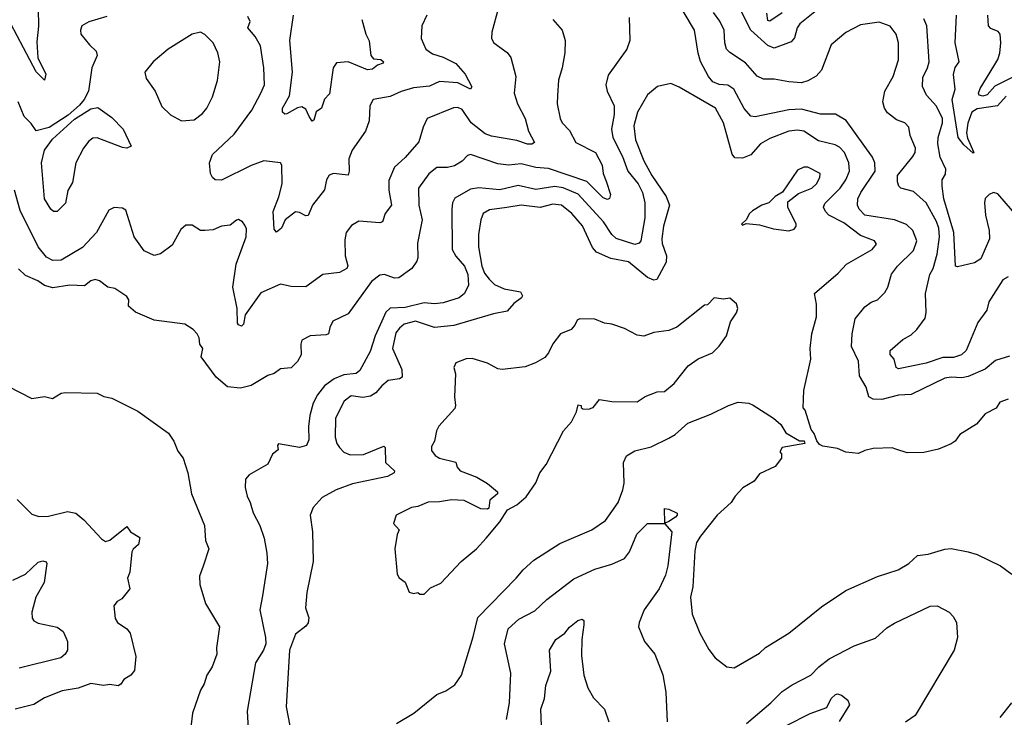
# Model space of a CAD drawing. Extents: x 1603745 to 1745082, y 385868 to 533966.
# Tile 313 of 646: x 1715348 to 1720016, y 413036 to 416344. Entities that reach past the tile are written whole.
import ezdxf

# ---------------------------------------------------------------- set-up
doc = ezdxf.new("R2010")
doc.units = 0

msp = doc.modelspace()

# ---------------------------------------------------------------- linework, layer by layer
at = {"layer": '0CON20XD'}
for points in [[(1715435.4, 416395), (1715437, 416313), (1715428.9, 416238.9), (1715433.6, 416163.6), (1715471.9, 416085), (1715465, 416057.5), (1715425, 416097.5), (1715305.3, 416325)], [(1717615.7, 416395.7), (1717585.7, 416285), (1717584.4, 416255), (1717595.8, 416235), (1717658.6, 416188.6), (1717676.4, 416165), (1717700.5, 416075), (1717692, 415995), (1717707.8, 415945), (1717745, 415876.2), (1717760, 415815), (1717788.7, 415761.3), (1717776.3, 415753.7), (1717755.5, 415754.5), (1717705, 415771.8), (1717585, 415791.9), (1717555, 415802.1), (1717488.6, 415855), (1717445, 415918.9), (1717425, 415928.2), (1717405, 415926.5), (1717280, 415875), (1717260, 415835), (1717240.6, 415765), (1717175, 415690), (1717125, 415644.3), (1717098.3, 415581.7), (1717097.5, 415535), (1717110.6, 415465), (1717081.1, 415425), (1717068.1, 415385), (1717055, 415380.3), (1716955, 415389.1), (1716921.1, 415368.9), (1716895.6, 415335), (1716889.1, 415300.9), (1716890.9, 415225), (1716903, 415177), (1716899.2, 415165), (1716864.7, 415145.3), (1716785, 415135.5), (1716705, 415077.1), (1716635, 415078.1), (1716585, 415089.4), (1716490.5, 415049.5), (1716416.7, 414945), (1716409.2, 414900.8), (1716399.3, 414890.7), (1716385, 414896.7), (1716380.8, 414905), (1716378.5, 414975), (1716357.8, 415075), (1716373.6, 415185), (1716421.8, 415315), (1716422.7, 415352.7), (1716415, 415370), (1716403.8, 415385), (1716385, 415395.8), (1716375, 415394), (1716345, 415369.2), (1716305, 415365.7), (1716265, 415347.5), (1716225, 415344), (1716204.4, 415344.4), (1716165, 415369.4), (1716135, 415370), (1716111.3, 415348.7), (1716071.2, 415275), (1716015.6, 415234.4), (1715985, 415226), (1715937.9, 415247.9), (1715890.6, 415315), (1715850.5, 415440.5), (1715835, 415450), (1715795, 415454.2), (1715769.7, 415440.3), (1715711.1, 415335), (1715645, 415263.5), (1715545, 415203.3), (1715505, 415201.9), (1715475, 415218.2), (1715435, 415267.1), (1715349.3, 415439.3), (1715322.8, 415535)], [(1719125, 416387.5), (1719046.4, 416325), (1719034, 416305), (1719021.7, 416258.3), (1719005, 416239.2), (1718925, 416208.8), (1718895, 416221.2), (1718814.7, 416295), (1718757.3, 416407.3)], [(1715760.2, 416359.8), (1715675, 416333.3), (1715642.9, 416315), (1715635.7, 416295), (1715638, 416275), (1715678, 416225), (1715710.8, 416195), (1715715.7, 416175), (1715690, 416115), (1715674.5, 416005), (1715654.1, 415965.9), (1715631.5, 415938.5), (1715578, 415892), (1715486.8, 415833.2), (1715425, 415817.1), (1715402.1, 415852.1), (1715369.4, 415885), (1715340.9, 415955)], [(1717875.5, 416345.5), (1717920, 416295), (1717934.4, 416245), (1717933.2, 416186.8), (1717920.6, 416115), (1717902.8, 416057.2), (1717897.1, 415985), (1717895.6, 415945), (1717911.1, 415875), (1717920, 415855), (1717955, 415818), (1717985, 415761.4), (1718077.7, 415715), (1718108.8, 415655), (1718114.5, 415615), (1718128.4, 415578.4), (1718149.4, 415515), (1718145, 415496.7), (1718135, 415490.8), (1718115, 415498.9), (1718037.2, 415577.2), (1717855, 415638.8), (1717795, 415643.2), (1717725, 415660.3), (1717665, 415654.7), (1717615, 415660), (1717485, 415704.3), (1717470.5, 415699.5), (1717445, 415673.1), (1717409.1, 415650.9), (1717376.7, 415643.3), (1717325, 415643.2), (1717287.1, 415612.9), (1717238.9, 415545), (1717239.7, 415465), (1717255.4, 415395), (1717234.5, 415284.5), (1717235.7, 415215), (1717230.3, 415199.7), (1717206.3, 415163.7), (1717145, 415119.4), (1717125, 415118.5), (1717077.5, 415135), (1717055, 415132), (1717015, 415101.8), (1716905, 414950), (1716832.9, 414915), (1716818.1, 414885), (1716812, 414855), (1716800.6, 414849.4), (1716725, 414845.6), (1716686.2, 414825), (1716680, 414805), (1716682.5, 414755), (1716665, 414722.5), (1716635, 414693.8), (1716585, 414688.8), (1716555, 414666.7), (1716525, 414656.2), (1716445, 414609.2), (1716395, 414597.1), (1716333.4, 414603.4), (1716278.8, 414648.8), (1716208.6, 414745), (1716215.5, 414785), (1716201.4, 414805), (1716198, 414835), (1716188.8, 414855), (1716170, 414875), (1716130.5, 414900.5), (1715985, 414919.2), (1715897.3, 414957.3), (1715863.8, 414985), (1715864.4, 415015), (1715855, 415032.2), (1715799.3, 415069.3), (1715765, 415075.8), (1715726.3, 415106.3), (1715705, 415111.8), (1715685.7, 415105), (1715655, 415081.4), (1715585, 415085.6), (1715505, 415072.1), (1715465, 415082.9), (1715432.9, 415105), (1715375, 415131.1), (1715342.3, 415162.3)], [(1717278.8, 416365), (1717254.5, 416315.5), (1717250.6, 416255), (1717272.9, 416205), (1717305, 416182.9), (1717355, 416166.7), (1717416.4, 416136.4), (1717459.2, 416085), (1717490.9, 416025), (1717485, 416014.7), (1717425.2, 416045.2), (1717338.6, 416051.4), (1717291.4, 416028.6), (1717215, 416021.6), (1717155.8, 416004.2), (1717105, 415979.4), (1717023.8, 415965), (1717007.1, 415935), (1717004.7, 415865), (1716987.8, 415815), (1716924.7, 415725.3), (1716907.9, 415685), (1716910, 415625), (1716905, 415606.2), (1716835, 415614.5), (1716815, 415607.1), (1716801.8, 415585), (1716792.2, 415537.8), (1716735.6, 415465), (1716715, 415416.2), (1716705, 415414.2), (1716675, 415430), (1716655, 415432.9), (1716605.7, 415395), (1716588.6, 415355), (1716565, 415336.7), (1716555, 415350), (1716549.1, 415435), (1716576.6, 415503.4), (1716592.4, 415565), (1716590.8, 415655), (1716585, 415665.8), (1716505.3, 415675.3), (1716445, 415652.4), (1716305, 415583.1), (1716274.2, 415585), (1716261.5, 415595), (1716251.8, 415615), (1716248.2, 415665), (1716261.8, 415705), (1716365, 415801.9), (1716448.9, 415915), (1716490.6, 415995), (1716507.8, 416035), (1716505.5, 416115), (1716489.4, 416219.4), (1716464.4, 416265), (1716429.1, 416305), (1716440.6, 416335), (1716429.7, 416359.7)], [(1718237.5, 416355), (1718240, 416245), (1718226, 416205), (1718138.6, 416081.4), (1718126.7, 416035), (1718133.5, 416005), (1718166.2, 415935), (1718166.5, 415895), (1718153.4, 415825), (1718159.4, 415785), (1718205.2, 415695), (1718231.1, 415625), (1718280, 415565), (1718301.1, 415525), (1718312, 415475), (1718312.2, 415405), (1718293.1, 415295), (1718285, 415283.8), (1718265, 415277.8), (1718176.5, 415306.5), (1718156.1, 415326.1), (1718115.1, 415385.1), (1717996.2, 415516.2), (1717925, 415547.2), (1717885, 415552.6), (1717795, 415538.9), (1717711.9, 415558.1), (1717625, 415537), (1717525, 415546.8), (1717485, 415540.3), (1717411.6, 415498.4), (1717399.2, 415475), (1717396.2, 415446.2), (1717398.6, 415255), (1717415, 415222.1), (1717457.2, 415175), (1717472.3, 415135), (1717475.6, 415085), (1717457.1, 415045), (1717431.2, 415025), (1717355, 415001.5), (1717315, 414997.3), (1717265, 415001.4), (1717175, 414980), (1717104.2, 414975.8), (1717083.3, 414956.7), (1717064.8, 414915.2), (1717032.4, 414845), (1717009.2, 414770.8), (1716960.2, 414679.8), (1716943.1, 414666.9), (1716885, 414659.2), (1716839.2, 414640.8), (1716792.8, 414607.2), (1716759.1, 414565), (1716739.6, 414525), (1716723.5, 414466.5), (1716716.8, 414415), (1716717.9, 414352.1), (1716708, 414325), (1716675, 414315.5), (1716575, 414332.5), (1716570, 414325), (1716572.5, 414305), (1716545.8, 414284.2), (1716525, 414236.7), (1716435, 414185.6), (1716418.1, 414165), (1716417.1, 414125), (1716425.7, 414085), (1716440.8, 414055), (1716454.3, 414005), (1716486.9, 413945), (1716506.9, 413885), (1716520, 413815), (1716522.9, 413765), (1716498.2, 413611.8), (1716486.2, 413545), (1716513.8, 413415), (1716514.6, 413385), (1716503.9, 413355), (1716465.4, 413295), (1716425.6, 413065), (1716433.3, 412955)], [(1716969.5, 416345), (1716989.5, 416275), (1717004.6, 416244.6), (1717012.2, 416175), (1717025, 416158.1), (1717060, 416155), (1717072.5, 416145), (1717071.7, 416138.3), (1717045, 416128.9), (1717020.6, 416109.4), (1716996.2, 416106.2), (1716905.4, 416144.6), (1716850, 416140), (1716834.6, 416115), (1716816.8, 415993.2), (1716792.3, 415967.7), (1716778, 415925), (1716753.5, 415906.5), (1716742.6, 415867.4), (1716735, 415863.1), (1716719.8, 415885), (1716705, 415919.4), (1716685, 415930.8), (1716665, 415926.4), (1716615, 415897.5), (1716605, 415896.2), (1716593.1, 415905), (1716593.8, 415925), (1716626.5, 415983.5), (1716640.7, 416095), (1716627.9, 416245), (1716646.4, 416365)], [(1720041.2, 414748.8), (1719975, 414728.2), (1719925, 414687.5), (1719845, 414652.8), (1719815, 414646), (1719765, 414648.8), (1719735, 414643.4), (1719575, 414566.9), (1719515, 414563.8), (1719435, 414542.5), (1719395, 414545.3), (1719374.6, 414555), (1719361.4, 414601.4), (1719330.2, 414655), (1719324.2, 414725), (1719291.8, 414795), (1719295.3, 414855), (1719308.5, 414925), (1719355, 414982.5), (1719385, 415004), (1719415, 415016), (1719449.8, 415050.2), (1719464.4, 415075), (1719481.9, 415138.1), (1719510, 415175), (1719585, 415249.4), (1719600.9, 415295), (1719583.1, 415345), (1719553.2, 415373.2), (1719495, 415394.3), (1719355, 415417.3), (1719327.5, 415445), (1719320, 415465), (1719321.8, 415495), (1719335.4, 415525), (1719404.6, 415625), (1719401.8, 415665), (1719391.7, 415691.7), (1719266.8, 415866.8), (1719216.1, 415896.1), (1719145, 415896), (1719055, 415919.4), (1718995, 415916.4), (1718835, 415883.8), (1718815, 415886.7), (1718782.3, 415922.3), (1718733.1, 416015), (1718705, 416034), (1718665, 416036.4), (1718635, 416048.9), (1718614.1, 416075), (1718575.7, 416145.7), (1718563.9, 416185), (1718546.9, 416295), (1718493.2, 416385)], [(1720035, 415124.5), (1720009.8, 415110.2), (1719943.1, 415006.9), (1719932.6, 414967.4), (1719891.2, 414908.8), (1719835.6, 414775), (1719812.5, 414755), (1719775, 414741.5), (1719725, 414742.5), (1719645, 414715.9), (1719515, 414688), (1719504.2, 414695), (1719494.3, 414734.3), (1719475.8, 414755.8), (1719475.8, 414775), (1719535, 414827.8), (1719575, 414848.9), (1719602.2, 414875), (1719641.1, 414928.9), (1719645.3, 414955), (1719641.8, 415045), (1719663.4, 415135), (1719678.9, 415165), (1719698.6, 415231.4), (1719708.4, 415315), (1719705.2, 415355), (1719695, 415386.7), (1719645.3, 415475), (1719585, 415528.9), (1719525, 415545.7), (1719515.7, 415555), (1719510, 415575), (1719510, 415605), (1719582.9, 415695), (1719593.6, 415715), (1719595.3, 415734.7), (1719570.5, 415795), (1719564, 415835), (1719544.5, 415854.5), (1719505, 415868.9), (1719463, 415903), (1719447.9, 415925), (1719440.8, 415955), (1719449.2, 416005), (1719489.6, 416075), (1719515, 416153.3), (1719514.7, 416234.7), (1719503.5, 416275), (1719475, 416312.7), (1719422.9, 416332.9), (1719335, 416320.3), (1719265, 416283.8), (1719195.5, 416225), (1719148.8, 416105), (1719124.2, 416075.8), (1719085, 416054.5), (1719055, 416044.5), (1718995, 416049.2), (1718925, 416062.1), (1718875, 416062.5), (1718845, 416075.6), (1718789.1, 416139.1), (1718715, 416188.1), (1718699.5, 416205), (1718690.8, 416235), (1718687.3, 416295), (1718667.3, 416337.3), (1718637.7, 416377.7)], [(1718963.2, 416376.8), (1718905, 416336.7), (1718895, 416339.5), (1718890.9, 416375)], [(1720055, 415437.5), (1719985, 415518.9), (1719965, 415524.5), (1719945, 415514.6), (1719925, 415495.5), (1719921.9, 415475), (1719927.1, 415417.1), (1719944.1, 415344.1), (1719945.7, 415304.3), (1719905, 415209.4), (1719875, 415191.5), (1719795, 415172.5), (1719784.2, 415175), (1719777, 415335), (1719729.7, 415495), (1719721.5, 415555), (1719722.2, 415585), (1719738, 415612), (1719738.5, 415635), (1719712.3, 415692.3), (1719700.6, 415755), (1719703, 415785), (1719723.3, 415855), (1719722.4, 415875), (1719695, 415933.5), (1719646.6, 415986.6), (1719627.8, 416027.8), (1719629.5, 416070.5), (1719652.7, 416115), (1719659.3, 416145), (1719648.7, 416315), (1719635, 416348.6)], [(1720025, 415981.8), (1719983.7, 415936.3), (1719888.3, 415921.7), (1719862.6, 415905), (1719843.8, 415853.8), (1719837.7, 415807.7), (1719842.3, 415782.3), (1719872.5, 415715), (1719869.3, 415710.7), (1719825, 415750), (1719797.9, 415785), (1719769.1, 415965), (1719784, 416015), (1719775.3, 416084.7), (1719783.1, 416116.9), (1719802.9, 416145), (1719784, 416234), (1719789.6, 416365)], [(1720063.1, 416075), (1719971, 416029), (1719935, 415987.7), (1719915, 415980.9), (1719896.5, 415986.5), (1719893.5, 415995), (1719902.1, 416017.9), (1719966, 416124), (1719985.8, 416155), (1719995.6, 416185), (1720000.2, 416235), (1719996.7, 416275), (1719987.5, 416287.5), (1719951.8, 416301.8), (1719941.4, 416315), (1719938.7, 416365)], [(1716115, 415864.5), (1716175, 415868.9), (1716215, 415899.4), (1716234.5, 415925), (1716261.1, 415978.9), (1716285.5, 416055), (1716296.2, 416145), (1716287.2, 416187.2), (1716265, 416234), (1716225, 416274.2), (1716204.4, 416284.4), (1716165, 416275.2), (1716051.6, 416205), (1715980.4, 416145), (1715941.5, 416095), (1715947.1, 416065), (1715990, 416005), (1716021.7, 415931.7), (1716062.4, 415892.4), (1716115, 415864.5)], [(1720035, 414544.4), (1719995, 414530), (1719977.3, 414502.7), (1719926.2, 414475), (1719885, 414426), (1719805, 414376.7), (1719783.3, 414345), (1719765, 414332), (1719705, 414308), (1719635, 414291.2), (1719555, 414290), (1719502.5, 414307.5), (1719485, 414313.3), (1719395, 414310.8), (1719355, 414301.2), (1719325, 414286.2), (1719265, 414293.8), (1719225, 414311.2), (1719155, 414322.5), (1719140, 414330), (1719127.5, 414347.5), (1719115, 414382.5), (1719100.5, 414400.5), (1719071.7, 414491.7), (1719063, 414503), (1719066.4, 414586.4), (1719099.2, 414735), (1719095.7, 414785), (1719104.3, 414855), (1719125.6, 414934.4), (1719125.7, 414995), (1719115.7, 415045), (1719228.3, 415141.7), (1719268.1, 415185), (1719390, 415255), (1719410.7, 415279.3), (1719401.2, 415295), (1719335, 415321.3), (1719255, 415381.1), (1719185, 415416.5), (1719168.1, 415435), (1719159.7, 415455), (1719165, 415471.8), (1719176.6, 415483.4), (1719237.2, 415545), (1719265.5, 415584.5), (1719282.1, 415625), (1719279, 415665), (1719258.1, 415715), (1719235, 415740), (1719215, 415750.3), (1719135, 415770.3), (1719065, 415816.2), (1719035, 415820), (1718995, 415814.8), (1718905, 415781.2), (1718859.6, 415755), (1718815, 415703.6), (1718775, 415688.1), (1718738.9, 415688.9), (1718726.2, 415706.2), (1718684.6, 415855), (1718647.5, 415925), (1718475, 416024.2), (1718435, 416041.4), (1718372.6, 416027.4), (1718325, 415988.1), (1718277.3, 415905), (1718259.9, 415840.1), (1718267.1, 415775), (1718306.4, 415675), (1718345.3, 415605), (1718412.6, 415505), (1718429.2, 415465), (1718400.9, 415365), (1718392.1, 415305), (1718393.4, 415283.4), (1718414, 415225), (1718413.4, 415195), (1718368.3, 415111.7), (1718355, 415108.8), (1718325, 415120.9), (1718234.6, 415195.4), (1718151, 415211), (1718082.1, 415242.1), (1718064.2, 415264.2), (1718016.1, 415366.1), (1717965.4, 415425), (1717916.4, 415465), (1717875, 415469), (1717815, 415453.9), (1717725.6, 415464.4), (1717656.8, 415453.2), (1717575, 415442.2), (1717545.5, 415425), (1717534.7, 415395.3), (1717523.3, 415325), (1717523, 415267), (1717539.5, 415175), (1717552.2, 415142.2), (1717573.1, 415113.1), (1717598.9, 415088.9), (1717645, 415067.1), (1717722.9, 415052.9), (1717732.5, 415035), (1717726.5, 415025), (1717691.3, 414998.7), (1717658.3, 414961.7), (1717595, 414950), (1717405.6, 414894.4), (1717315, 414884.3), (1717225, 414915.2), (1717170.3, 414899.7), (1717148, 414882), (1717131.6, 414858.4), (1717115.8, 414785), (1717159.4, 414685), (1717160.7, 414649.3), (1717148.3, 414641.7), (1717095, 414633.8), (1717065, 414608.1), (1717037, 414575), (1717010.8, 414559.2), (1716975, 414553), (1716919.7, 414560.3), (1716886.2, 414535), (1716845.4, 414455), (1716842.9, 414365), (1716851.1, 414335), (1716864, 414315), (1716885, 414293.5), (1716915, 414281.3), (1716977.3, 414282.7), (1717075, 414322), (1717080.8, 414315), (1717082.7, 414245), (1717124.2, 414205), (1717124, 414195), (1717092.4, 414177.6), (1716925, 414143.3), (1716848, 414115), (1716782.1, 414077.9), (1716739.1, 414030.9), (1716725.6, 413995), (1716735.5, 413915), (1716738.8, 413775), (1716708.5, 413628.5), (1716702.2, 413555), (1716718.3, 413508.3), (1716716, 413484), (1716705, 413468.6), (1716655, 413430), (1716627.5, 413355), (1716611.9, 413085), (1716628.1, 412995)], [(1715525, 415434.2), (1715507.5, 415435), (1715495, 415446), (1715465.8, 415495), (1715451.3, 415665), (1715465.3, 415725), (1715503.1, 415776.9), (1715608.2, 415871.8), (1715685, 415921.8), (1715717.4, 415927.4), (1715785, 415879.5), (1715838.6, 415825), (1715876.2, 415743.8), (1715855.7, 415734.3), (1715835, 415737.5), (1715715, 415783.8), (1715695, 415782.7), (1715675, 415768.5), (1715650, 415735), (1715613.3, 415665), (1715598.7, 415571.3), (1715576, 415534), (1715565.5, 415474.5), (1715525, 415434.2)], [(1718995, 415343.3), (1719019.3, 415350.7), (1719030, 415365), (1719030, 415375), (1718989.2, 415455), (1718989.7, 415480.3), (1719039.7, 415520.3), (1719103.8, 415545), (1719125.8, 415565), (1719141.2, 415595), (1719142.5, 415615), (1719085, 415644), (1719065, 415644), (1719035, 415631.2), (1718965, 415526.7), (1718930, 415505), (1718900, 415475), (1718865.8, 415464.2), (1718821.7, 415438.3), (1718806.4, 415423.6), (1718793.3, 415396.7), (1718770, 415375), (1718775, 415370), (1718792.5, 415377.5), (1718855, 415371.2), (1718922.5, 415352.5), (1718995, 415343.3)], [(1717265, 413620), (1717295, 413650), (1717345, 413672.5), (1717441.2, 413775), (1717513.3, 413835), (1717560, 413885), (1717625, 413962.5), (1717660.7, 414019.3), (1717705, 414043.8), (1717749.1, 414080.9), (1717795, 414147.5), (1717813.3, 414195), (1717843.8, 414235), (1717926.7, 414395), (1717963.6, 414436.4), (1717987.5, 414485), (1717995, 414517.5), (1718010, 414515), (1718010, 414505), (1718018.3, 414498.3), (1718045, 414497.5), (1718067.5, 414505), (1718097, 414543), (1718156.1, 414533.9), (1718275, 414531.8), (1718313.5, 414556.5), (1718370.5, 414579.5), (1718405, 414581.2), (1718451.2, 414618.8), (1718517, 414703), (1718565, 414736.2), (1718633.3, 414765), (1718664, 414796), (1718698.8, 414845), (1718718.3, 414911.7), (1718746.1, 414953.9), (1718752.5, 414975), (1718746.1, 414996.1), (1718715, 415023.3), (1718685, 415018.8), (1718640, 415025), (1718608.3, 414991.7), (1718595, 414990), (1718464, 414886), (1718425, 414870), (1718355, 414860), (1718307.3, 414842.7), (1718275, 414848.6), (1718215, 414880), (1718155, 414900), (1718120, 414905), (1718075, 414923.8), (1718003.9, 414926.1), (1717990.7, 414919.3), (1717980, 414895), (1717962.5, 414875), (1717912.5, 414855), (1717875, 414806.7), (1717855.7, 414764.3), (1717837.9, 414742.1), (1717793.6, 414716.4), (1717745, 414698.1), (1717635, 414685.8), (1717615, 414689.2), (1717565, 414715.7), (1717492.3, 414737.7), (1717465, 414736), (1717415, 414717.5), (1717406.7, 414695), (1717413.8, 414665), (1717408.9, 414555), (1717414.2, 414515), (1717410.3, 414499.7), (1717335, 414416.7), (1717324.3, 414395), (1717314.4, 414345.6), (1717300.3, 414319.7), (1717300.5, 414300.5), (1717317.1, 414277.1), (1717338, 414265), (1717415.3, 414245.3), (1717422.1, 414222.1), (1717436, 414205), (1717514.5, 414174.5), (1717565, 414144), (1717612.5, 414105), (1717612.5, 414095), (1717577.5, 414065), (1717571.7, 414028.3), (1717565, 414022.5), (1717534.1, 414024.1), (1717455, 414064.2), (1717395, 414067.1), (1717337.7, 414057.7), (1717285, 414056.9), (1717235, 414036.2), (1717205, 414031.2), (1717133.3, 413995), (1717120, 413955), (1717147.5, 413925), (1717137, 413903), (1717126.2, 413835), (1717137.5, 413715), (1717147, 413697), (1717176.1, 413676.1), (1717195, 413630), (1717215, 413622.5), (1717235, 413627.5), (1717245, 413620), (1717265, 413620)], [(1715235, 414634), (1715405, 414547.5), (1715465, 414556.7), (1715503, 414547), (1715545, 414572.5), (1715565, 414576.7), (1715715, 414572.9), (1715746.7, 414556.7), (1715785, 414549.2), (1715908.2, 414488.2), (1716053.3, 414383.3), (1716078.6, 414345), (1716097.9, 414297.9), (1716122, 414265), (1716145.7, 414195), (1716162.2, 414095), (1716224.3, 413945), (1716228.1, 413875), (1716244, 413835), (1716217.6, 413752.4), (1716200.8, 413705), (1716201.2, 413665), (1716228.6, 413575), (1716294.3, 413465), (1716280.8, 413365), (1716282.5, 413335), (1716260, 413275), (1716234.3, 413235), (1716222.9, 413195), (1716204.4, 413165), (1716166.5, 413055), (1716153.2, 412933.2)], [(1717135, 413005.8), (1717216.2, 413055), (1717325, 413143.8), (1717368.3, 413161.7), (1717410.6, 413189.4), (1717442.5, 413235), (1717497.1, 413417.1), (1717520.2, 413509.8), (1717701.9, 413695), (1717735, 413735.6), (1717785, 413781.1), (1717909.4, 413860.6), (1718061.2, 413925), (1718125, 413970), (1718185, 414053.8), (1718206.7, 414115), (1718213.4, 414146.6), (1718210.9, 414245), (1718225, 414275.6), (1718265, 414298.8), (1718341.5, 414318.5), (1718425, 414359.6), (1718455, 414376.5), (1718515, 414430.9), (1718625, 414472.9), (1718708, 414515), (1718755, 414530), (1718804.2, 414525.8), (1718825, 414516.9), (1718922.5, 414455), (1718956, 414425), (1718980, 414385), (1719045, 414347.5), (1719067, 414347), (1719070, 414335), (1718962.5, 414315), (1718952.5, 414295), (1718960, 414285), (1718960, 414265), (1718930, 414225), (1718855, 414190), (1718830, 414155), (1718776.1, 414123.9), (1718740, 414085), (1718721.2, 414055), (1718655.3, 413994.7), (1718575, 413895.6), (1718557.1, 413865), (1718548.8, 413825), (1718540, 413655), (1718528.2, 413605), (1718536.4, 413525), (1718571.9, 413435), (1718615, 413358), (1718645, 413318), (1718700, 413275), (1718735, 413271.2), (1718855, 413340), (1718883.7, 413366.3), (1718995, 413434.2), (1719149.7, 413560.3), (1719265, 413638), (1719415, 413703.8), (1719512.5, 413735), (1719563.3, 413765), (1719605, 413803.8), (1719655, 413809.2), (1719735, 413832.9), (1719765, 413835.7), (1719845, 413821.4), (1719887.9, 413807.9), (1719997.5, 413755), (1720052.5, 413715)], [(1715335, 414068.8), (1715405, 413999.2), (1715437.9, 413987.9), (1715485, 413989.4), (1715575, 414012.2), (1715614.5, 414004.5), (1715652.2, 413972.2), (1715735, 413882), (1715755, 413870), (1715775, 413876.2), (1715855, 413940), (1715873.3, 413915), (1715918, 413888), (1715911.2, 413855), (1715885, 413833.8), (1715879.1, 413820.9), (1715870, 413725), (1715858.8, 413695), (1715869.2, 413645), (1715831.7, 413598.3), (1715810, 413585), (1715794, 413565), (1715800, 413505), (1715812, 413485), (1715855.6, 413455.6), (1715871.2, 413435), (1715898.5, 413325), (1715891.3, 413258.7), (1715875, 413236.2), (1715841.2, 413215), (1715827.5, 413192.5), (1715814.1, 413185.9), (1715775, 413191.2), (1715745, 413186.2), (1715685, 413195.7), (1715625.6, 413174.4), (1715548.3, 413161.7), (1715465, 413128.1), (1715415, 413096.7), (1715326.1, 413073.9)], [(1718406.7, 413956.7), (1718405, 414025.8), (1718425, 414023.6), (1718464.4, 414004.4), (1718465.5, 413995), (1718456.9, 413985), (1718425, 413964.8), (1718406.7, 413956.7)], [(1717656.5, 413025), (1717670.8, 413105), (1717677.1, 413245), (1717646.5, 413385), (1717663.9, 413455), (1717715, 413501.5), (1717789.7, 413540.3), (1717847.8, 413595), (1717975, 413692.9), (1718075, 413738.8), (1718155, 413761.8), (1718215, 413789.6), (1718238.9, 413821.1), (1718274, 413904), (1718325, 413955.5), (1718405, 413954.6), (1718440.5, 413915), (1718420.8, 413755), (1718409.4, 413710.6), (1718379.2, 413645), (1718308.1, 413545), (1718284.2, 413485), (1718282.5, 413465), (1718310.8, 413395), (1718358.6, 413335), (1718397.4, 413237.4), (1718411.4, 413155), (1718418, 413015)], [(1715315, 413685.7), (1715375, 413714.3), (1715435, 413771.8), (1715457.2, 413777.2), (1715472.5, 413772.5), (1715476, 413765), (1715463.9, 413675), (1715424.7, 413605), (1715405.4, 413535), (1715406.2, 413506.2), (1715414.1, 413494.1), (1715435, 413483.1), (1715525, 413462.9), (1715553.4, 413443.4), (1715566.2, 413415), (1715573.8, 413395), (1715574, 413355), (1715562.9, 413335), (1715542.4, 413317.6), (1715345, 413269.3)], [(1718794, 413006), (1718910, 413105), (1718962.2, 413157.8), (1719009.9, 413190.1), (1719098.6, 413235), (1719136.9, 413275), (1719186.4, 413313.6), (1719305, 413374.6), (1719405, 413410.9), (1719459.5, 413460.5), (1719495, 413482.3), (1719665, 413563.1), (1719697.5, 413565), (1719754.3, 413534.3), (1719774.3, 413514.3), (1719790, 413485), (1719794.3, 413415), (1719778.6, 413355), (1719594.3, 413045), (1719547.6, 413012.4)], [(1717822, 412995), (1717818.8, 413075), (1717835.3, 413125), (1717842.8, 413187.2), (1717865.4, 413255), (1717860, 413355), (1717890, 413405), (1717932.5, 413435), (1717955, 413463.3), (1717994.3, 413495), (1718015, 413500.8), (1718022, 413495), (1718023.1, 413475), (1718013.3, 413405), (1718011.1, 413328.9), (1718023.3, 413235), (1718041.4, 413175), (1718068.7, 413128.7), (1718120, 413075), (1718141.5, 413015)], [(1718982.9, 412997.1), (1719095, 413054.6), (1719175, 413083.1), (1719194.6, 413125.4), (1719216.6, 413143.4), (1719225, 413146.7), (1719245, 413140.8), (1719275, 413117.5), (1719282.4, 413095), (1719233.9, 413016.1)], [(1720050, 413105), (1719994.3, 413035.7)]]:
    msp.add_lwpolyline(points, dxfattribs=at)

doc.saveas('drawing.dxf')
